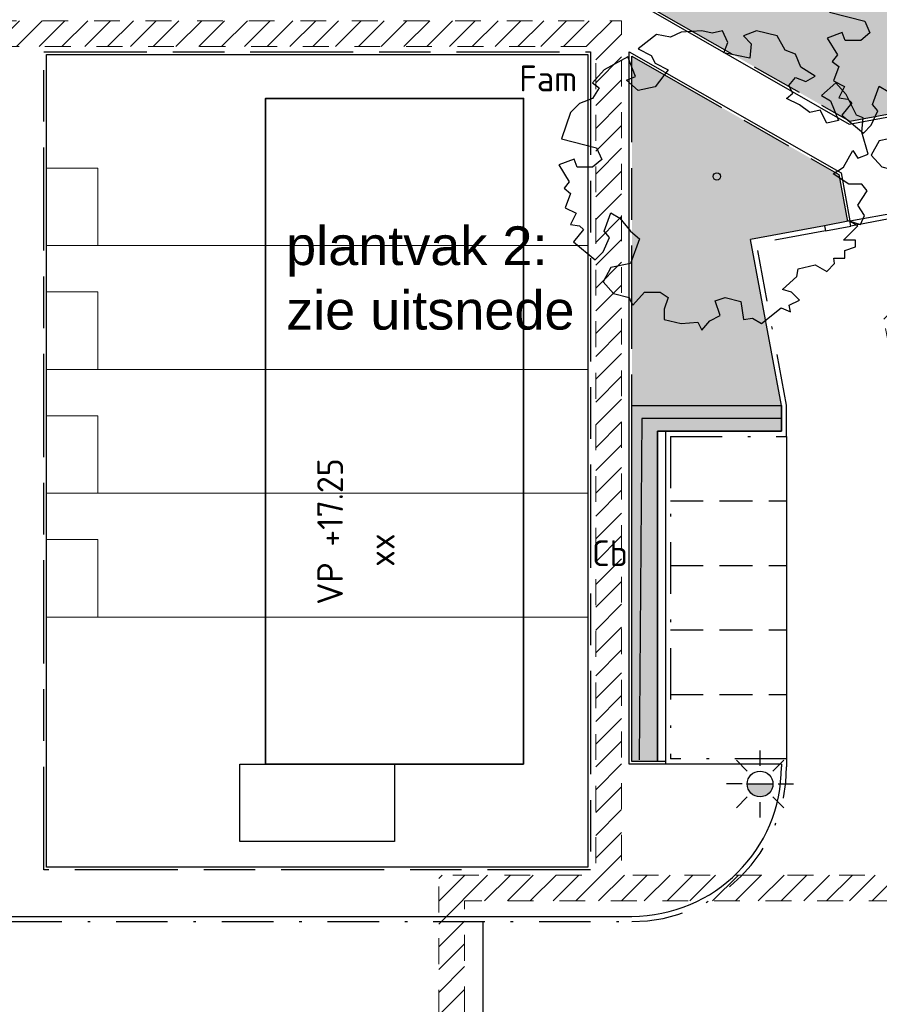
# Model space of a CAD drawing. Header units: metres. Extents: x 174282 to 175177, y 462028 to 462851.
# Tile 597 of 636: x 174660 to 174694, y 462437 to 462475. Entities that reach past the tile are written whole.
import ezdxf
from ezdxf.enums import TextEntityAlignment as Align

# ---------------------------------------------------------------- set-up
doc = ezdxf.new("R2010")
doc.units = ezdxf.units.M
for name, pattern in [('HIDDEN2', [4.7625, 3.175, -1.5875]), ('NLCS-HIDDEN', [4, 2, -2]), ('VH-GELEIDEBAND_50X200', [8, 4, -2, 0, -2]), ('VH-OPSLUITBAND_100X200', [16, 8, -2, 4, -2]), ('VH-OPSLUITBAND_120X250', [26, 16, -4, 2, -4])]:
    doc.linetypes.add(name, pattern=pattern)
doc.layers.add('-DR-alg-hulplijnen', color=210, linetype='Continuous', plot=False)
for name, color, linetype, lineweight in [('N-PV-KG-GRENS_PERCEEL-G', 1, 'Continuous', 20), ('N-PV-KG-GRENS_UITGEEFBAAR-GEBIED-G', 170, 'Continuous', 30), ('N-WE-GR-HAAG-G', 7, 'Continuous', 25), ('N-WE-GR-HAAG-V', 54, 'Continuous', 25), ('N-WE-GR-PLANTVAK-V', 86, 'Continuous', 25), ('N-WE-GR-SOORTNAAM-BOOM-T20', 90, 'Continuous', 25), ('N-WE-GR-SOORTNAAM-HAAG-T20', 90, 'Continuous', 25), ('N-WE-GR-T30', 7, 'Continuous', 30), ('N-WE-IE-MEUBILAIR_WEGMEUBILAIR-LICHTMAST-PAALTOP-6.00-S', 5, 'Continuous', 25), ('N-WE-KL-TRACE_WENSTRACE-A', 1, 'Continuous', 20), ('N-WE-KL-TRACE_WENSTRACE-G', 7, 'NLCS-HIDDEN', 20), ('N-WE-OG-BEBOUWING_BERGING-G', 10, 'Continuous', 20), ('N-WE-OG-BEBOUWING_GARAGE-G', 142, 'Continuous', 25), ('N-WE-OG-BEBOUWING_WONINGBOUW-G', 7, 'Continuous', 35), ('N-WE-OG-BEBOUWING_WONINGBOUW_HUISNUMMER-T20', 7, 'Continuous', 25), ('N-WE-OG-BEBOUWING_WONINGBOUW_VLOERPEIL-T20', 7, 'Continuous', 25), ('N-WE-VH-KANTOPSLUITING_ACHTERKANTBAND-G', 50, 'Continuous', 25), ('N-WE-VH-KANTOPSLUITING_EINDVERLOOPBAND_50-200X200-G', 13, 'Continuous', 25), ('N-WE-VH-KANTOPSLUITING_GELEIDEBAND_50-200X200-G', 210, 'VH-GELEIDEBAND_50X200', 25), ('N-WE-VH-KANTOPSLUITING_OPSLUITBAND_100X200-G', 152, 'VH-OPSLUITBAND_100X200', 25), ('N-WE-VH-KANTOPSLUITING_OPSLUITBAND_120X250-G', 152, 'VH-OPSLUITBAND_120X250', 25), ('N-WE-VH-VERHARDING_BETONSTRAATSTEEN_MARKERINGSSTEEN-G', 50, 'HIDDEN2', 25), ('N-WE-VH-VERHARDING_TEGEL_300X300X45-G', 7, 'Continuous', 25)]:
    doc.layers.add(name, color=color, linetype=linetype, lineweight=lineweight)
doc.layers.add('N-WE-GR-BOOM-1E-GROOTTE-S', color=7, linetype='Continuous', lineweight=25, true_color=0x00cc00)
doc.layers.add('N-WE-GR-GRAS_BERM-NECTAR-ONDER-MAAIMES-V', color=7, linetype='Continuous', lineweight=25, true_color=0xc4ff8a)
doc.layers.add('N-WE-VH-MATERIAALGRENS-G', color=7, linetype='Continuous')
doc.styles.add('NLCS-ISO-M500-T20', font='NLCS-ISO.ttf', dxfattribs={"height": 1})
doc.styles.add('NLCS-ISO-M500-T30', font='NLCS-ISO.ttf', dxfattribs={"height": 1.5})

# ---------------------------------------------------------------- blocks, each defined once
blk = doc.blocks.new('SGR-BOOM_1EGROOTTE')
at = {"linetype": 'Continuous', "flags": 128}
blk.add_lwpolyline([(167869.052, 467739.156), (167868.849, 467739.66), (167868.449, 467739.811), (167868.145, 467740.365), (167867.336, 467740.567), (167866.834, 467740.365), (167867.138, 467740.062), (167867.085, 467739.507), (167866.078, 467739.709), (167866.228, 467740.113), (167866.026, 467740.567), (167865.623, 467740.466), (167865.219, 467740.566), (167864.414, 467740.516), (167864.01, 467740.315), (167863.455, 467740.414), (167862.748, 467739.86), (167863.253, 467739.609), (167863.404, 467739.305), (167863.908, 467739.053), (167863.404, 467738.398), (167862.748, 467738.248), (167862.295, 467738.649), (167862.651, 467738.791), (167862.346, 467739.559), (167861.438, 467739.053), (167860.984, 467738.549), (167861.237, 467738.347), (167860.984, 467737.944), (167860.478, 467737.742), (167860.127, 467737.391), (167859.774, 467736.38), (167861.134, 467736.027), (167861.336, 467735.574), (167860.984, 467735.272), (167860.38, 467735.272), (167860.265, 467735.588), (167859.674, 467735.372), (167860.078, 467734.716), (167859.876, 467734.465), (167860.127, 467734.263), (167859.925, 467733.708), (167860.349, 467733.496), (167860.127, 467733.052), (167860.479, 467733.003), (167860.637, 467732.864), (167860.244, 467732.383), (167861.085, 467731.691), (167861.389, 467731.993), (167861.64, 467732.548), (167861.438, 467732.799), (167861.689, 467733.506), (167862.044, 467733.304), (167862.448, 467732.8), (167862.8, 467732.499), (167862.448, 467731.54), (167861.689, 467731.39), (167861.389, 467730.833), (167861.793, 467730.38), (167862.396, 467730.229), (167862.471, 467730.078), (167862.547, 467729.926), (167863.002, 467730.431), (167863.607, 467730.431), (167863.909, 467730.229), (167863.759, 467729.775), (167863.759, 467729.371), (167864.415, 467729.219), (167865.07, 467729.271), (167865.22, 467728.967), (167865.524, 467729.322), (167865.926, 467729.523), (167865.733, 467730.096), (167866.128, 467730.229), (167866.734, 467730.076), (167866.835, 467729.372), (167867.188, 467729.424), (167867.539, 467729.219), (167868.296, 467729.825), (167868.651, 467729.676), (167868.599, 467729.927), (167869.003, 467730.129), (167868.701, 467730.431), (167868.347, 467730.533), (167868.903, 467731.036), (167868.952, 467731.338), (167869.607, 467731.491), (167870.062, 467731.238), (167870.363, 467731.54), (167870.342, 467731.75), (167870.767, 467731.75), (167870.767, 467732.046), (167871.171, 467732.196), (167871.171, 467732.447), (167870.718, 467732.447), (167871.273, 467733.004), (167870.92, 467733.204), (167871.373, 467733.053), (167871.524, 467733.406), (167871.273, 467733.81), (167871.624, 467734.364), (167871.422, 467734.615), (167870.92, 467734.615), (167870.313, 467735.021), (167870.717, 467735.272), (167871.071, 467735.928), (167871.273, 467735.627), (167871.674, 467735.777), (167871.422, 467736.634), (167871.475, 467737.189), (167871.22, 467737.29), (167870.816, 467738.096), (167870.412, 467738.545), (167869.865, 467738.053), (167870.213, 467737.845), (167870.515, 467737.088), (167870.062, 467736.987), (167869.809, 467737.49), (167869.405, 467737.391), (167869.002, 467737.694), (167868.498, 467737.945), (167868.749, 467738.147), (167868.598, 467738.448), (167868.849, 467738.752), (167869.254, 467738.6), (167869.607, 467738.803)], close=True, dxfattribs=at)
at = {"linetype": 'Continuous'}
blk.add_circle((167865.804, 467734.919), 0.143, dxfattribs=at)
blk = doc.blocks.new('lichtmast 5.00 m')
blk.add_hatch(color=256).paths.add_polyline_path([(-0.25, 0, 1), (0.25, 0)])
for p, q in [((0, 0.35), (0, 0.65)), ((-0.247, 0.247), (-0.46, 0.46)), ((0.247, 0.247), (0.46, 0.46)), ((-0.35, 0), (-0.65, 0)), ((-0.25, 0), (0.25, 0)), ((0.35, 0), (0.65, 0)), ((-0.247, -0.247), (-0.46, -0.46)), ((0, -0.65), (0, -0.35)), ((0.247, -0.247), (0.46, -0.46))]:
    blk.add_line(p, q)
blk.add_circle((0, 0), 0.25)

msp = doc.modelspace()

# ---------------------------------------------------------------- hatches: boundary and pattern name
at = {"layer": 'N-WE-GR-GRAS_BERM-NECTAR-ONDER-MAAIMES-V'}
h = msp.add_hatch(color=256, dxfattribs=at)
h.dxf.hatch_style = 1
edge = h.paths.add_edge_path()
edge.add_line((174709.519, 462472.795), (174705.132, 462473.365))
edge.add_line((174705.132, 462473.365), (174692.417, 462471.005))
edge.add_line((174692.417, 462471.005), (174684.372, 462475.6))
edge.add_line((174684.372, 462475.6), (174632.85, 462475.6))
edge.add_line((174632.85, 462475.6), (174610.679, 462477.363))
edge.add_line((174610.679, 462477.363), (174610.385, 462494.555))
edge.add_line((174610.385, 462494.555), (174615.67, 462489.971))
edge.add_line((174615.67, 462489.971), (174619.251, 462488.984))
edge.add_line((174619.251, 462488.984), (174626.868, 462490.267))
edge.add_arc((174627.724, 462487.399), 2.993, 106.6102, 112.4721)
edge.add_arc((174790.691, 462093.42), 429.347, 112.47214, 112.61055)
edge.add_arc((174259.17, 463369.654), 953.146, 292.517649, 292.610547, ccw=False)
edge.add_arc((170785.305, 471749.004), 10024.047, 292.5081725, 292.5176493, ccw=False)
edge.add_arc((176470.76, 458028.638), 4827.648, 112.508173, 112.521858)
edge.add_arc((174646.493, 462428.061), 64.994, 112.52186, 113.59265)
edge.add_arc((174589.641, 462558.235), 77.054, 292.60922, 293.59265, ccw=False)
edge.add_arc((174614.437, 462498.694), 12.556, 288.2168, 292.6092, ccw=False)
edge.add_arc((174627.997, 462457.491), 30.821, 108.2168, 111.0199)
edge.add_arc((174627.264, 462459.4), 28.776, 111.0199, 113.2411)
edge.add_arc((174626.538, 462461.089), 26.938, 113.2411, 115.537)
edge.add_arc((174619.633, 462475.543), 10.919, 115.537, 120.4726)
edge.add_arc((174619.543, 462475.695), 10.743, 120.4726, 125.4485)
edge.add_arc((174617.867, 462478.05), 7.852, 125.4485, 128.8427)
edge.add_arc((174627.522, 462466.059), 23.247, 128.8427, 130.8152)
edge.add_arc((174616.471, 462478.855), 6.34, 130.8152, 136.1445)
edge.add_arc((174613.432, 462481.776), 2.125, 136.1445, 145.3569)
edge.add_arc((174612.355, 462482.519), 0.816, 145.3569, 168.4836)
edge.add_arc((174614.434, 462482.096), 2.938, 168.4836, 180.6155)
edge.add_arc((174615.773, 462482.11), 4.276, 180.6155, 186.4705)
edge.add_arc((174614.391, 462481.954), 2.886, 186.4705, 193.5991)
edge.add_arc((174613.671, 462481.779), 2.146, 193.5991, 204.3247)
edge.add_arc((174615.398, 462482.56), 4.04, 204.3247, 212.1354)
edge.add_arc((174614.223, 462481.822), 2.653, 212.1354, 227.149)
edge.add_arc((174613.734, 462481.295), 1.934, 227.149, 244.7526)
edge.add_arc((174615.26, 462484.53), 5.511, 244.7526, 252.9773)
edge.add_arc((174616.939, 462490.016), 11.248, 252.9773, 258.732)
edge.add_arc((174627.391, 462542.473), 64.736, 258.73197, 259.97422)
edge.add_arc((174624.168, 462524.241), 46.222, 259.9742, 261.4444)
edge.add_arc((174625.562, 462533.507), 55.592, 261.4444, 263.9716)
edge.add_arc((174620.159, 462482.347), 4.147, 263.9716, 273.2339)
edge.add_arc((174617.533, 462528.822), 50.696, 273.2339, 274.4345)
edge.add_arc((174632.136, 462340.526), 138.165, 93.70726, 94.43451, ccw=False)
edge.add_arc((174747.651, 460557.721), 1924.709, 93.621383, 93.707264, ccw=False)
edge.add_arc((174627.057, 462440.605), 37.994, 90.498, 91.4715, ccw=False)
edge.add_arc((174622.301, 462987.725), 509.147, 270.49797, 270.74147)
edge.add_arc((174619.284, 463220.896), 742.338, 270.741471, 270.900717)
edge.add_arc((174637.346, 462072.006), 406.695, 90.68557, 90.90072, ccw=False)
edge.add_arc((174632.716, 462458.956), 19.716, 86.0122, 90.6856, ccw=False)
edge.add_arc((174637.121, 462522.149), 43.63, 266.0122, 269.1534)
edge.add_arc((174636.972, 462512.029), 33.508, 269.1534, 272.3764)
edge.add_arc((174638.815, 462467.609), 10.95, 86.7368, 92.3764, ccw=False)
edge.add_arc((174587.971, 461575.854), 904.153, 86.666511, 86.736778, ccw=False)
edge.add_arc((174264.431, 456021.132), 6468.289, 86.6402401, 86.666511, ccw=False)
edge.add_arc((173587.319, 444487.222), 18022.058, 86.6318442, 86.6402401, ccw=False)
edge.add_arc((174277.174, 456208.841), 6280.156, 86.6176259, 86.6318442, ccw=False)
edge.add_arc((174644.899, 462430.69), 47.45, 84.1462, 86.6176, ccw=False)
edge.add_arc((174653.057, 462510.261), 32.538, 264.1462, 267.1308)
edge.add_arc((174648.671, 462274.946), 202.836, 87.9041, 89.22114, ccw=False)
edge.add_arc((174648.107, 462239.759), 238.021, 87.38574, 88.07832, ccw=False)
edge.add_arc((174666.391, 462640.188), 162.824, 267.38574, 268.22312)
edge.add_arc((174662.335, 462509.453), 32.026, 268.2231, 270.5229)
edge.add_arc((174663.123, 462423.154), 54.276, 88.7564, 90.5229, ccw=False)
edge.add_arc((174664.092, 462467.813), 9.607, 81.5705, 88.7564, ccw=False)
edge.add_arc((174666.47, 462483.859), 6.615, 261.5705, 270.2326)
edge.add_arc((174666.456, 462487.339), 10.095, 270.2326, 275.5723)
edge.add_arc((174666.412, 462487.793), 10.551, 275.5723, 280.7953)
edge.add_arc((174433.415, 463709.751), 1254.524, 280.795259, 280.838647)
edge.add_arc((174262.027, 464604.921), 2165.953, 280.838647, 280.87167)
edge.add_arc((174364.514, 464071.292), 1622.572, 280.87167, 280.91071)
edge.add_arc((174182.059, 465017.816), 2586.52, 280.91071, 280.94162)
edge.add_arc((174671.786, 462484.612), 6.413, 280.9416, 292.7326)
edge.add_arc((174676.086, 462474.346), 4.717, 98.976, 112.7326, ccw=False)
edge.add_arc((174676.635, 462470.873), 8.234, 93.3281, 98.976, ccw=False)
edge.add_arc((174678.097, 462445.74), 33.409, 90.5251, 93.3281, ccw=False)
edge.add_arc((174678.564, 462394.756), 84.395, 89.14798, 90.52513, ccw=False)
edge.add_arc((174679.452, 462454.464), 24.681, 86.6012, 89.148, ccw=False)
edge.add_arc((174679.25, 462451.063), 28.088, 84.1668, 86.6012, ccw=False)
edge.add_arc((174676.573, 462424.857), 54.43, 82.4181, 84.1668, ccw=False)
edge.add_arc((174679.959, 462450.294), 28.769, 79.7913, 82.4181, ccw=False)
edge.add_arc((174679.721, 462448.975), 30.109, 77.2235, 79.7913, ccw=False)
edge.add_arc((174683.135, 462464.031), 14.671, 71.7706, 77.2235, ccw=False)
edge.add_arc((174681.068, 462457.754), 21.279, 67.2434, 71.7706, ccw=False)
edge.add_arc((174685.823, 462469.091), 8.985, 59.9933, 67.2434, ccw=False)
edge.add_arc((174694.435, 462484.003), 8.235, 239.9933, 247.5669)
edge.add_arc((174697.223, 462490.757), 15.542, 247.5669, 252.3885)
edge.add_arc((174693.778, 462479.904), 4.155, 252.3885, 261.7215)
edge.add_arc((174695.693, 462493.062), 17.451, 261.7215, 263.7188)
edge.add_arc((174699.357, 462526.351), 50.942, 263.7188, 264.8878)
edge.add_arc((174701.804, 462553.706), 78.405, 264.88776, 265.95569)
edge.add_arc((174696.741, 462482.1), 6.621, 265.9557, 269.6313)
edge.add_arc((174696.724, 462479.402), 3.923, 269.6313, 278.5897)
edge.add_arc((174698.592, 462467.035), 8.585, 92.5369, 98.5897, ccw=False)
edge.add_arc((174700.618, 462421.308), 54.356, 90.9395, 92.5369, ccw=False)
edge.add_arc((174700.099, 462452.984), 22.676, 88.4662, 90.9395, ccw=False)
edge.add_arc((174699.281, 462422.461), 53.21, 87.3541, 88.4662, ccw=False)
edge.add_arc((174700.121, 462440.633), 35.018, 85.9833, 87.3541, ccw=False)
edge.add_arc((174700.119, 462440.601), 35.05, 83.7943, 85.9833, ccw=False)
edge.add_arc((174707.117, 462504.959), 29.687, 263.7943, 266.1728)
edge.add_arc((174708.485, 462525.42), 50.194, 266.1728, 267.748)
edge.add_arc((174704.829, 462432.442), 42.857, 86.0433, 87.748, ccw=False)
edge.add_arc((174702.556, 462399.583), 75.794, 85.49815, 86.04331, ccw=False)
edge.add_arc((174691.947, 462264.835), 210.958, 85.17138, 85.49815, ccw=False)
edge.add_arc((174707.329, 462446.917), 28.228, 83.8045, 85.1714, ccw=False)
edge.add_arc((174706.564, 462439.872), 35.314, 82.5824, 83.8045, ccw=False)
edge.add_arc((174710.476, 462469.922), 5.011, 75.7036, 82.5824, ccw=False)
edge.add_arc((174709.724, 462466.973), 8.054, 70.2789, 75.7036, ccw=False)
edge.add_arc((174711.246, 462471.217), 3.545, 62.016, 70.2789, ccw=False)
edge.add_arc((174715.504, 462479.231), 5.53, 242.016, 248.6302)
edge.add_arc((174716.091, 462480.73), 7.139, 248.6302, 253.8162)
edge.add_arc((174722.409, 462502.501), 29.808, 253.8162, 256.3536)
edge.add_arc((174717.513, 462482.334), 9.055, 256.3536, 264.1351)
edge.add_arc((174718.086, 462487.914), 14.665, 264.1351, 270.2479)
edge.add_arc((174718.121, 462479.722), 6.473, 270.2479, 281.8775)
edge.add_arc((174718.592, 462477.486), 4.188, 281.8775, 296.3494)
edge.add_arc((174718.807, 462477.052), 3.704, 296.3494, 305.5806)
edge.add_arc((174714.215, 462483.471), 11.595, 305.5806, 310.7939)
edge.add_arc((174716.762, 462480.519), 7.696, 310.7939, 321.7906)
edge.add_arc((174720.385, 462477.667), 3.086, 321.7906, 339.1964)
edge.add_arc((174720.352, 462477.68), 3.121, 339.1964, 357.3471)
edge.add_arc((174719.612, 462477.714), 3.862, 357.3471, 373.6509)
edge.add_arc((174709.183, 462475.181), 14.595, 13.6509, 17.103)
edge.add_arc((174719.717, 462478.423), 3.573, 17.103, 24.0833)
edge.add_arc((174714.839, 462476.242), 8.916, 24.0833, 28.3696)
edge.add_arc((174715.369, 462476.528), 8.314, 28.3696, 32.8084)
edge.add_arc((174718.2, 462478.354), 4.945, 32.8084, 40.3966)
edge.add_arc((174718.343, 462478.475), 4.758, 40.3966, 48.1328)
edge.add_arc((174719.453, 462479.714), 3.095, 48.1328, 60.1242)
edge.add_arc((174719.545, 462479.875), 2.909, 60.1242, 72.4939)
edge.add_arc((174719.164, 462478.667), 4.175, 72.4939, 85.4299)
edge.add_arc((174719.909, 462487.981), 5.168, 253.8075, 265.4299, ccw=False)
edge.add_arc((174733.494, 462534.764), 53.884, 252.4672, 253.8075, ccw=False)
edge.add_arc((174722.71, 462500.63), 18.087, 250.1537, 252.4672, ccw=False)
edge.add_arc((174722.294, 462499.477), 16.861, 245.7597, 250.1537, ccw=False)
edge.add_arc((174707.346, 462466.278), 19.548, 65.7597, 69.8404)
edge.add_arc((174705.702, 462461.799), 24.319, 69.8404, 72.8646)
edge.add_arc((174700.717, 462445.632), 41.237, 72.8646, 75.1868)
edge.add_arc((174708.351, 462474.501), 11.376, 75.1868, 83.8852)
edge.add_arc((174710.532, 462494.853), 9.093, 254.1535, 263.8852, ccw=False)
edge.add_arc((174713.117, 462503.962), 18.562, 248.79, 254.1535, ccw=False)
edge.add_arc((174697.837, 462464.587), 23.675, 68.79, 73.5388)
edge.add_arc((174655.989, 462322.958), 171.357, 73.53877, 74.4506)
edge.add_arc((174692.724, 462454.978), 34.321, 74.4506, 76.4881)
edge.add_arc((174669.149, 462356.871), 135.221, 76.48811, 76.9948)
edge.add_line((174699.579, 462488.623), (174706.562, 462488.314))
edge.add_line((174706.562, 462488.314), (174716.684, 462486.753))
edge.add_line((174716.684, 462486.753), (174735.859, 462488.859))
edge.add_arc((174745.009, 462471.074), 20, 117.2257, 193.1688)
edge.add_line((174725.535, 462466.518), (174725.925, 462464.79))
edge.add_arc((174725.002, 462464.404), 1, -131.122, 22.728, ccw=False)
edge.add_line((174724.345, 462463.65), (174718.511, 462468.743))
edge.add_arc((174707.331, 462455.937), 17, 48.878, 82.6056)
at = {"layer": 'N-WE-GR-HAAG-V'}
h = msp.add_hatch(color=256, dxfattribs=at)
h.dxf.hatch_style = 1
h.paths.add_polyline_path([(174684.968, 462458.991), (174689.768, 462458.996), (174689.767, 462459.991), (174683.968, 462459.991), (174683.968, 462446.191), (174684.968, 462446.191)])
at = {"layer": 'N-WE-GR-PLANTVAK-V'}
h = msp.add_hatch(color=256, dxfattribs=at)
h.dxf.hatch_style = 1
h.paths.add_polyline_path([(174688.572, 462466.426), (174691.443, 462466.959), (174691.443, 462466.959), (174692.328, 462467.123), (174691.99, 462468.946), (174683.968, 462473.528), (174683.968, 462459.991), (174689.767, 462459.991)])
at = {"layer": 'N-WE-KL-TRACE_WENSTRACE-A'}
h = msp.add_hatch(dxfattribs=at)
h.set_pattern_fill('AKL-WENSTRACE', color=256, scale=5, pattern_type=2)
h.set_pattern_definition([(45, (7036.0259, -5459.3132), (-0.44194173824, 0.44194173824), [])])
edge = h.paths.add_edge_path()
edge.add_arc((174871.64, 462346.176), 277.727, 167.491, 170.07837)
edge.add_line((174598.067, 462394.029), (174597.898, 462393.041))
edge.add_arc((174837.854, 462352.47), 243.362, 170.40361, 170.69158)
edge.add_line((174597.697, 462391.834), (174598.701, 462391.777))
edge.add_arc((174850.685, 462350.19), 255.393, 167.54677, 170.62851, ccw=False)
edge.add_line((174601.301, 462405.263), (174631.179, 462402.888))
edge.add_line((174631.179, 462402.888), (174631.179, 462418.506))
edge.add_line((174631.179, 462418.506), (174648.279, 462418.506))
edge.add_line((174648.279, 462418.506), (174648.279, 462426.882))
edge.add_line((174648.279, 462426.882), (174677.479, 462426.882))
edge.add_line((174677.479, 462426.882), (174677.479, 462440.791))
edge.add_line((174677.479, 462440.791), (174695.668, 462440.791))
edge.add_line((174695.668, 462440.791), (174695.668, 462428.302))
edge.add_line((174695.668, 462428.302), (174696.668, 462428.382))
edge.add_line((174696.668, 462428.382), (174696.668, 462450.326))
edge.add_arc((174666.968, 462450.326), 29.7, 360, 370.5157)
edge.add_line((174696.169, 462455.746), (174694.674, 462463.8))
edge.add_line((174694.674, 462463.8), (174693.702, 462463.553))
edge.add_line((174693.702, 462463.553), (174695.186, 462455.564))
edge.add_arc((174666.968, 462450.326), 28.7, 0, 10.5157, ccw=False)
edge.add_line((174695.668, 462450.326), (174695.668, 462441.791))
edge.add_line((174695.668, 462441.791), (174683.568, 462441.791))
edge.add_line((174683.568, 462441.791), (174683.568, 462474.9))
edge.add_line((174683.568, 462474.9), (174632.822, 462474.9))
edge.add_line((174632.822, 462474.9), (174610.403, 462476.683))
edge.add_line((174610.403, 462476.683), (174610.232, 462475.693))
edge.add_line((174610.232, 462475.693), (174632.783, 462473.9))
edge.add_line((174632.783, 462473.9), (174682.568, 462473.9))
edge.add_line((174682.568, 462473.9), (174682.568, 462441.791))
edge.add_line((174682.568, 462441.791), (174676.479, 462441.791))
edge.add_line((174676.479, 462441.791), (174676.479, 462427.882))
edge.add_line((174676.479, 462427.882), (174647.279, 462427.882))
edge.add_line((174647.279, 462427.882), (174647.279, 462419.506))
edge.add_line((174647.279, 462419.506), (174630.179, 462419.506))
edge.add_line((174630.179, 462419.506), (174630.179, 462403.971))
edge.add_line((174630.179, 462403.971), (174602.953, 462406.135))
edge.add_line((174602.953, 462406.135), (174605.015, 462432.069))
edge.add_line((174605.015, 462432.069), (174607.742, 462444.693))
edge.add_line((174607.742, 462444.693), (174610.203, 462475.642))
edge.add_line((174610.203, 462475.642), (174610.391, 462476.684))
edge.add_line((174610.391, 462476.684), (174610.092, 462494.151))
edge.add_line((174610.092, 462494.151), (174594.573, 462493.94))
edge.add_line((174594.573, 462493.94), (174593.942, 462530.808))
edge.add_line((174593.942, 462530.808), (174592.944, 462530.669))
edge.add_line((174592.944, 462530.669), (174593.59, 462492.927))
edge.add_line((174593.59, 462492.927), (174609.109, 462493.137))
edge.add_line((174609.109, 462493.137), (174609.371, 462477.803))
edge.add_line((174609.371, 462477.803), (174606.825, 462445.769))
edge.add_line((174606.825, 462445.769), (174581.035, 462447.819))
edge.add_line((174581.035, 462447.819), (174581.093, 462446.811))
edge.add_line((174581.093, 462446.811), (174606.737, 462444.773))
edge.add_line((174606.737, 462444.773), (174604.058, 462432.376))
edge.add_line((174604.058, 462432.376), (174601.978, 462406.213))
edge.add_line((174601.978, 462406.213), (174600.506, 462406.33))

# ---------------------------------------------------------------- linework, layer by layer
at = {"layer": '-DR-alg-hulplijnen', "flags": 128}
msp.add_lwpolyline([(174689.78, 462459.486), (174684.356, 462459.486), (174684.254, 462446.262)], dxfattribs=at)
at = {"layer": 'N-PV-KG-GRENS_PERCEEL-G'}
for points in [[(174661.268, 462466.191), (174682.268, 462466.191)], [(174661.268, 462461.391), (174682.268, 462461.391)], [(174661.268, 462456.591), (174682.268, 462456.591)], [(174661.268, 462451.791), (174682.268, 462451.791)]]:
    msp.add_lwpolyline(points, dxfattribs=at)
at = {"layer": 'N-PV-KG-GRENS_UITGEEFBAAR-GEBIED-G'}
msp.add_lwpolyline([(174682.268, 462473.6), (174682.268, 462442.091), (174661.268, 462442.091), (174661.268, 462473.6), (174682.268, 462473.6)], dxfattribs=at)
at = {"layer": 'N-WE-GR-HAAG-G'}
msp.add_lwpolyline([(174683.968, 462446.191), (174683.968, 462459.991), (174689.767, 462459.991), (174689.768, 462458.996), (174684.968, 462458.991), (174684.968, 462446.191), (174683.968, 462446.191)], dxfattribs=at)
at = {"layer": 'N-WE-KL-TRACE_WENSTRACE-G', "ltscale": 0.5, "flags": 128}
msp.add_lwpolyline([(174602.82, 462637.352, 0.043185), (174600.317, 462627.973), (174594.878, 462621.217), (174594.558, 462597.296), (174594.958, 462597.29), (174594.713, 462578.943), (174594.303, 462578.195), (174593.684, 462531.8), (174593.942, 462530.812), (174594.573, 462493.94), (174610.092, 462494.151), (174610.391, 462476.684), (174632.822, 462474.9), (174683.568, 462474.9), (174683.568, 462441.791), (174695.668, 462441.791), (174695.668, 462450.326, 0.045916), (174695.186, 462455.564), (174693.702, 462463.553)], format="xyb", dxfattribs=at)
for points in [[(174605.015, 462432.069), (174602.953, 462406.135), (174630.179, 462403.971), (174630.179, 462419.506), (174647.279, 462419.506), (174647.279, 462427.882), (174676.479, 462427.882), (174676.479, 462441.791), (174682.568, 462441.791), (174682.568, 462473.9), (174632.783, 462473.9), (174610.207, 462475.695), (174607.742, 462444.693), (174605.015, 462432.069)], [(174695.668, 462428.302), (174695.668, 462440.791), (174677.479, 462440.791), (174677.479, 462426.882), (174648.279, 462426.882), (174648.279, 462418.506), (174631.179, 462418.506), (174631.179, 462402.888)]]:
    msp.add_lwpolyline(points, dxfattribs=at)
at = {"layer": 'N-WE-OG-BEBOUWING_BERGING-G'}
for points in [[(174663.268, 462469.191), (174663.268, 462466.191), (174661.268, 462466.191), (174661.268, 462469.191), (174663.268, 462469.191)], [(174663.268, 462464.391), (174663.268, 462461.391), (174661.268, 462461.391), (174661.268, 462464.391), (174663.268, 462464.391)], [(174663.268, 462459.591), (174663.268, 462456.591), (174661.268, 462456.591), (174661.268, 462459.591), (174663.268, 462459.591)], [(174663.268, 462454.791), (174663.268, 462451.791), (174661.268, 462451.791), (174661.268, 462454.791), (174663.268, 462454.791)]]:
    msp.add_lwpolyline(points, dxfattribs=at)
at = {"layer": 'N-WE-OG-BEBOUWING_GARAGE-G'}
msp.add_lwpolyline([(174674.768, 462446.091), (174674.768, 462443.091), (174668.768, 462443.091), (174668.768, 462446.091), (174674.768, 462446.091)], dxfattribs=at)
at = {"layer": 'N-WE-OG-BEBOUWING_WONINGBOUW-G'}
msp.add_lwpolyline([(174679.768, 462446.091), (174679.768, 462471.891), (174669.768, 462471.891), (174669.768, 462446.091)], close=True, dxfattribs=at)
at = {"layer": 'N-WE-VH-KANTOPSLUITING_ACHTERKANTBAND-G'}
for p, q in [((174691.443, 462466.959), (174688.572, 462466.426)), ((174689.767, 462459.991), (174688.572, 462466.426)), ((174689.768, 462458.991), (174689.767, 462459.991)), ((174685.268, 462458.991), (174685.268, 462446.091)), ((174685.268, 462458.991), (174689.768, 462458.991)), ((174689.768, 462446.091), (174685.268, 462446.091)), ((174689.768, 462446.091), (174689.768, 462445.991)), ((174655.969, 462440.191), (174683.967, 462440.191))]:
    msp.add_line(p, q, dxfattribs=at)
for points in [[(174605.687, 462494.391), (174610.287, 462494.453), (174610.581, 462477.27), (174632.846, 462475.5), (174684.345, 462475.5), (174692.4, 462470.9), (174705.135, 462473.264), (174709.506, 462472.696, -0.148236), (174718.446, 462468.668), (174727.374, 462460.873, -0.318693), (174729.236, 462453.1), (174712.503, 462411.43, -0.306308), (174692.18, 462397.691), (174676.279, 462397.691), (174676.279, 462401.691), (174648.479, 462401.691), (174648.479, 462400.982), (174629.979, 462400.982), (174629.979, 462402.382), (174601.376, 462404.655)], [(174692.426, 462467.142), (174694.294, 462467.488), (174696.464, 462455.801, -0.045916), (174696.968, 462450.326), (174696.968, 462427.591)]]:
    msp.add_lwpolyline(points, format="xyb", dxfattribs=at)
msp.add_lwpolyline([(174682.268, 462473.6), (174682.268, 462442.091), (174661.268, 462442.091), (174661.268, 462473.6)], close=True, dxfattribs=at)
for points in [[(174685.268, 462446.091), (174683.868, 462446.091), (174683.868, 462473.7)], [(174683.868, 462473.7), (174692.079, 462469.009), (174692.426, 462467.142)]]:
    msp.add_lwpolyline(points, dxfattribs=at)
msp.add_arc((174683.968, 462445.991), 5.8, 270, 360, dxfattribs=at)
at = {"layer": 'N-WE-VH-KANTOPSLUITING_EINDVERLOOPBAND_50-200X200-G'}
msp.add_lwpolyline([(174691.479, 462466.763), (174692.463, 462466.945), (174692.426, 462467.142), (174691.443, 462466.959)], close=True, dxfattribs=at)
at = {"layer": 'N-WE-VH-KANTOPSLUITING_GELEIDEBAND_50-200X200-G', "ltscale": 0.5}
for p, q in [((174691.48, 462466.762), (174688.805, 462466.266)), ((174689.968, 462460.004), (174688.805, 462466.266)), ((174689.968, 462458.791), (174689.968, 462460.004)), ((174685.468, 462458.791), (174685.468, 462446.291)), ((174685.468, 462458.791), (174689.968, 462458.791)), ((174689.968, 462446.291), (174685.468, 462446.291)), ((174689.968, 462446.291), (174689.968, 462445.991)), ((174655.769, 462439.991), (174683.967, 462439.991))]:
    msp.add_line(p, q, dxfattribs=at)
msp.add_arc((174683.968, 462445.991), 6, 270, 360, dxfattribs=at)
at = {"layer": 'N-WE-VH-KANTOPSLUITING_OPSLUITBAND_100X200-G', "ltscale": 0.5}
msp.add_lwpolyline([(174605.685, 462494.491), (174610.385, 462494.555), (174610.679, 462477.363), (174632.85, 462475.6), (174684.372, 462475.6), (174692.417, 462471.005), (174705.132, 462473.365), (174709.519, 462472.795, -0.148236), (174718.511, 462468.743), (174727.44, 462460.948, -0.318693), (174729.329, 462453.063), (174712.596, 462411.393, -0.306308), (174692.18, 462397.591), (174676.179, 462397.591), (174676.179, 462401.591), (174648.579, 462401.591), (174648.579, 462400.882), (174629.879, 462400.882), (174629.879, 462402.289), (174601.455, 462404.549)], format="xyb", dxfattribs=at)
msp.add_lwpolyline([(174682.368, 462473.7), (174682.368, 462441.991), (174661.168, 462441.991), (174661.168, 462473.7)], close=True, dxfattribs=at)
msp.add_lwpolyline([(174685.268, 462446.191), (174683.968, 462446.191), (174683.968, 462473.528), (174691.99, 462468.946), (174692.328, 462467.123)], dxfattribs=at)
at = {"layer": 'N-WE-VH-KANTOPSLUITING_OPSLUITBAND_120X250-G', "ltscale": 0.5}
msp.add_lwpolyline([(174678.199, 462434.491), (174678.199, 462427.711), (174696.848, 462427.711), (174696.848, 462450.326, 0.045916), (174696.346, 462455.779), (174694.213, 462467.27), (174692.463, 462466.945)], format="xyb", dxfattribs=at)
at = {"layer": 'N-WE-VH-MATERIAALGRENS-G'}
msp.add_line((174689.968, 462458.791), (174689.968, 462446.291), dxfattribs=at)
at = {"layer": 'N-WE-VH-MATERIAALGRENS-G', "flags": 128}
msp.add_lwpolyline([(174678.199, 462434.491), (174678.199, 462439.991)], dxfattribs=at)
at = {"layer": 'N-WE-VH-VERHARDING_BETONSTRAATSTEEN_MARKERINGSSTEEN-G', "ltscale": 0.4}
for p, q in [((174685.468, 462456.291), (174689.968, 462456.291)), ((174685.468, 462453.791), (174689.968, 462453.791)), ((174685.468, 462451.291), (174689.968, 462451.291)), ((174685.468, 462448.791), (174689.968, 462448.791))]:
    msp.add_line(p, q, dxfattribs=at)
at = {"layer": 'N-WE-VH-VERHARDING_TEGEL_300X300X45-G'}
msp.add_lwpolyline([(174685.268, 462446.191), (174684.968, 462446.191), (174684.968, 462458.991), (174685.268, 462458.991)], dxfattribs=at)

# ---------------------------------------------------------------- block references
at = {"layer": 'N-WE-GR-BOOM-1E-GROOTTE-S'}
for p in [(6831.864, -5261.14), (6821.463, -5266.051)]:
    msp.add_blockref('SGR-BOOM_1EGROOTTE', p, dxfattribs=at)
at = {"layer": 'N-WE-IE-MEUBILAIR_WEGMEUBILAIR-LICHTMAST-PAALTOP-6.00-S', "xscale": 2, "yscale": 2, "zscale": 2}
msp.add_blockref('lichtmast 5.00 m', (174688.94, 462445.321), dxfattribs=at)

# ---------------------------------------------------------------- texts
at = {"layer": 'N-WE-GR-SOORTNAAM-BOOM-T20', "style": 'NLCS-ISO-M500-T20'}
msp.add_text('Fam', height=1, rotation=0, dxfattribs=at).set_placement((174679.601, 462472.165))
at = {"layer": 'N-WE-GR-SOORTNAAM-HAAG-T20', "style": 'NLCS-ISO-M500-T20'}
msp.add_text('Cb', height=1, rotation=0, dxfattribs=at).set_placement((174682.422, 462453.765))
at = {"layer": 'N-WE-GR-T30', "insert": (174670.564, 462462.911), "char_height": 1.5, "width": 10.9917, "attachment_point": 7, "style": 'NLCS-ISO-M500-T30'}
msp.add_mtext('{\\fArial|b0|i0|c0|p34;plantvak 2:\\Pzie uitsnede}', dxfattribs=at)
at = {"layer": 'N-WE-OG-BEBOUWING_WONINGBOUW_HUISNUMMER-T20', "style": 'NLCS-ISO-M500-T20'}
msp.add_text('xx', height=1, rotation=90.0027, dxfattribs=at).set_placement((174674.768, 462454.386), align=Align.CENTER)
at = {"layer": 'N-WE-OG-BEBOUWING_WONINGBOUW_VLOERPEIL-T20', "style": 'NLCS-ISO-M500-T20'}
msp.add_text('VP +17.25', height=1, rotation=90.0027, dxfattribs=at).set_placement((174672.768, 462455.105), align=Align.CENTER)

doc.saveas('drawing.dxf')
